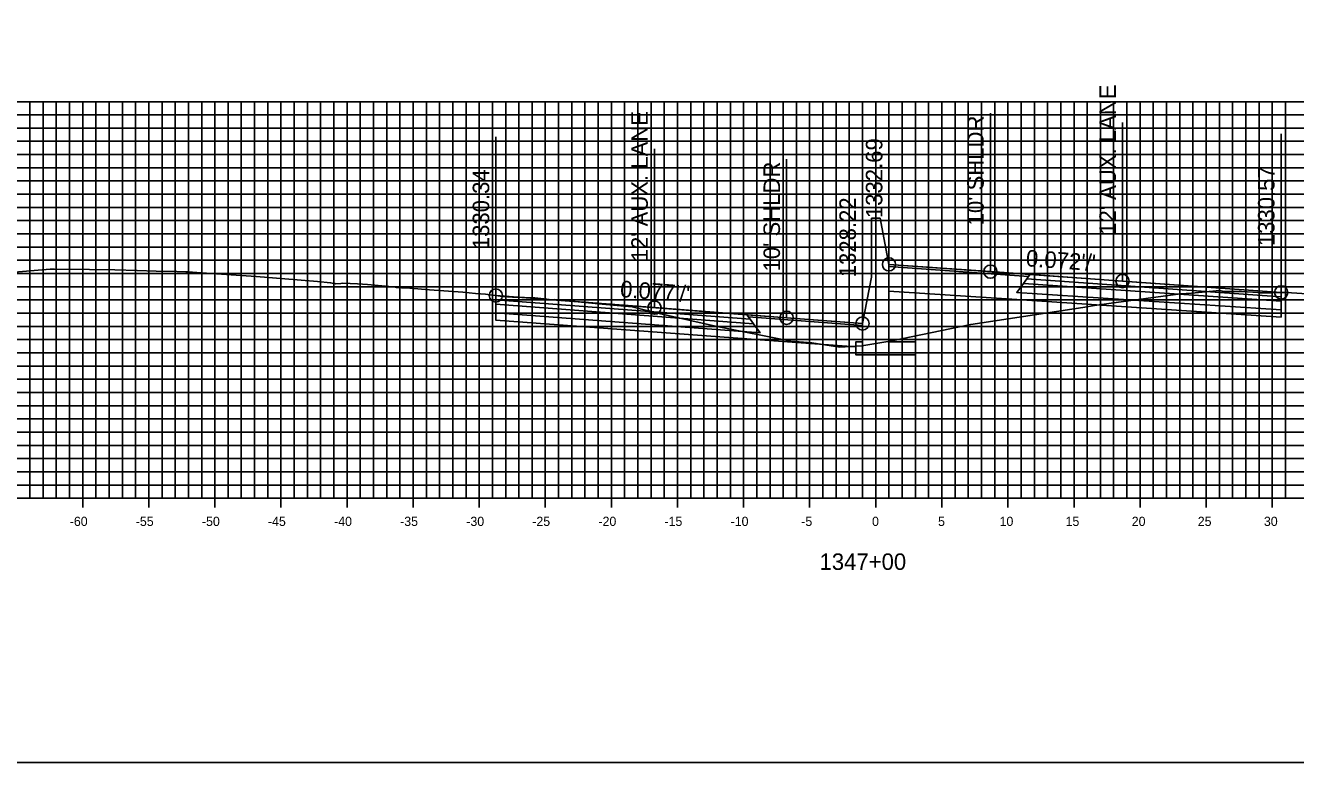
# Model space of a CAD drawing. Extents: x 674939 to 678919, y 750652 to 765176.
# Drawn here: x 678674.2 to 678770.3, y 753222.6 to 753278.3 of the extents above; entities that cross this region are included whole.
import ezdxf

# ---------------------------------------------------------------- set-up
doc = ezdxf.new("R2010")
doc.units = 0
for name, color, linetype in [('Level 10', 7, 'Continuous'), ('Level 17', 7, 'Continuous'), ('Level 18', 7, 'Continuous'), ('Level 19', 7, 'Continuous'), ('Level 20', 7, 'Continuous'), ('Level 22', 7, 'Continuous'), ('Level 23', 7, 'Continuous'), ('Level 4', 7, 'Continuous'), ('Level 8', 7, 'Continuous'), ('Level 9', 7, 'Continuous')]:
    doc.layers.add(name, color=color, linetype=linetype)

msp = doc.modelspace()

# ---------------------------------------------------------------- linework, layer by layer
at = {"layer": 'Level 10'}
msp.add_lwpolyline([(678673.364, 753259.642), (678676.061, 753259.875), (678676.247, 753259.884), (678676.406, 753259.891), (678679.043, 753259.852), (678680.965, 753259.821), (678682.651, 753259.774), (678684.081, 753259.737), (678685.653, 753259.698), (678686.323, 753259.685), (678686.451, 753259.676), (678686.49, 753259.676), (678687.514, 753259.602), (678691.656, 753259.317), (678693.823, 753259.156), (678696.286, 753258.941), (678697.281, 753258.854), (678697.528, 753258.806), (678697.605, 753258.785), (678697.681, 753258.78), (678698.052, 753258.807), (678698.204, 753258.827), (678699.322, 753258.759), (678700.08, 753258.708), (678701.451, 753258.584), (678702.204, 753258.521), (678702.279, 753258.505), (678702.654, 753258.46), (678703.28, 753258.432), (678704.777, 753258.328), (678707.286, 753258.13), (678708.248, 753258.046), (678709.004, 753257.989), (678709.502, 753257.921), (678709.788, 753257.89), (678710.302, 753257.821), (678710.677, 753257.78), (678711.058, 753257.77), (678711.947, 753257.739), (678712.75, 753257.701), (678713.641, 753257.599), (678714.004, 753257.559), (678714.195, 753257.575), (678714.198, 753257.576), (678717.835, 753257.238), (678720.097, 753257.019), (678722.151, 753256.533), (678726.408, 753255.579), (678732.114, 753254.421), (678733.698, 753254.303), (678735.803, 753253.977), (678737.482, 753254.081), (678739.746, 753254.47), (678745.726, 753255.702), (678754.197, 753256.992), (678755.09, 753257.126), (678756.334, 753257.296), (678761.583, 753258.022), (678762.428, 753258.075), (678764.574, 753258.262), (678764.816, 753258.202), (678765.053, 753258.188), (678765.658, 753258.198), (678766.211, 753258.193), (678767.059, 753258.137), (678767.453, 753258.111), (678767.61, 753258.099), (678768.216, 753258.087), (678768.531, 753258.089), (678769.017, 753258.121), (678769.171, 753258.123), (678769.203, 753258.121), (678769.443, 753258.125), (678769.757, 753258.115), (678769.992, 753258.093), (678774.713, 753257.799)], dxfattribs=at)
at = {"layer": 'Level 17'}
for points in [[(678738.203, 753263.743), (678738.203, 753259.266)], [(678738.203, 753263.743), (678738.863, 753263.743)], [(678738.863, 753263.743), (678739.533, 753260.243)], [(678738.863, 753263.743), (678738.863, 753263.743)], [(678737.533, 753255.766), (678737.533, 753254.391), (678737.033, 753254.391), (678737.033, 753253.391), (678741.533, 753253.391), (678741.533, 753254.391), (678739.533, 753254.391), (678739.533, 753260.243)], [(678738.203, 753259.266), (678737.533, 753255.766)]]:
    msp.add_lwpolyline(points, dxfattribs=at)
at = {"layer": 'Level 18'}
for points in [[(678769.203, 753258.121), (678757.203, 753258.979), (678747.203, 753259.694), (678739.533, 753260.243)], [(678737.533, 753255.766), (678731.788, 753256.206), (678721.788, 753256.971), (678709.788, 753257.89)]]:
    msp.add_lwpolyline(points, dxfattribs=at)
for points in [[(678750.086, 753259.32), (678739.533, 753260.083), (678739.533, 753260.243), (678750.203, 753259.48)], [(678769.203, 753258.121), (678769.203, 753257.791), (678749.953, 753259.14), (678750.203, 753259.48)], [(678709.788, 753257.89), (678709.788, 753257.56), (678729.038, 753256.096), (678728.788, 753256.436)], [(678728.906, 753256.275), (678737.533, 753255.606), (678737.533, 753255.766), (678728.788, 753256.436)]]:
    msp.add_lwpolyline(points, close=True, dxfattribs=at)
at = {"layer": 'Level 19'}
for points in [[(678769.203, 753257.791), (678769.203, 753257.461), (678749.703, 753258.8), (678749.953, 753259.14)], [(678769.203, 753257.461), (678769.203, 753256.801), (678749.203, 753258.12), (678749.703, 753258.8)], [(678709.788, 753257.56), (678709.788, 753257.23), (678729.288, 753255.756), (678729.038, 753256.096)], [(678709.788, 753257.23), (678709.788, 753256.57), (678729.788, 753255.076), (678729.288, 753255.756)]]:
    msp.add_lwpolyline(points, close=True, dxfattribs=at)
for points in [[(678749.203, 753257.58), (678739.533, 753258.217)], [(678769.203, 753256.801), (678769.205, 753256.261), (678749.203, 753257.58)], [(678709.788, 753256.57), (678709.788, 753256.03), (678729.788, 753254.536)], [(678729.788, 753254.536), (678737.033, 753253.994)]]:
    msp.add_lwpolyline(points, dxfattribs=at)
at = {"layer": 'Level 20'}
for p, q in [((678638.533, 753272.551), (678838.533, 753272.551)), ((678674.533, 753242.551), (678674.533, 753272.551)), ((678675.533, 753242.551), (678675.533, 753272.551)), ((678676.533, 753242.551), (678676.533, 753272.551)), ((678677.533, 753242.551), (678677.533, 753272.551)), ((678678.533, 753242.551), (678678.533, 753272.551)), ((678679.533, 753242.551), (678679.533, 753272.551)), ((678680.533, 753242.551), (678680.533, 753272.551)), ((678681.533, 753242.551), (678681.533, 753272.551)), ((678682.533, 753242.551), (678682.533, 753272.551)), ((678683.533, 753242.551), (678683.533, 753272.551)), ((678684.533, 753242.551), (678684.533, 753272.551)), ((678685.533, 753242.551), (678685.533, 753272.551)), ((678686.533, 753242.551), (678686.533, 753272.551)), ((678687.533, 753242.551), (678687.533, 753272.551)), ((678688.533, 753242.551), (678688.533, 753272.551)), ((678689.533, 753242.551), (678689.533, 753272.551)), ((678690.533, 753242.551), (678690.533, 753272.551)), ((678691.533, 753242.551), (678691.533, 753272.551)), ((678692.533, 753242.551), (678692.533, 753272.551)), ((678693.533, 753242.551), (678693.533, 753272.551)), ((678694.533, 753242.551), (678694.533, 753272.551)), ((678695.533, 753242.551), (678695.533, 753272.551)), ((678696.533, 753242.551), (678696.533, 753272.551)), ((678697.533, 753242.551), (678697.533, 753272.551)), ((678698.533, 753242.551), (678698.533, 753272.551)), ((678699.533, 753242.551), (678699.533, 753272.551)), ((678700.533, 753242.551), (678700.533, 753272.551)), ((678701.533, 753242.551), (678701.533, 753272.551)), ((678702.533, 753242.551), (678702.533, 753272.551)), ((678703.533, 753242.551), (678703.533, 753272.551)), ((678704.533, 753242.551), (678704.533, 753272.551)), ((678705.533, 753242.551), (678705.533, 753272.551)), ((678706.533, 753242.551), (678706.533, 753272.551)), ((678707.533, 753242.551), (678707.533, 753272.551)), ((678708.533, 753242.551), (678708.533, 753272.551)), ((678709.533, 753242.551), (678709.533, 753272.551)), ((678710.533, 753242.551), (678710.533, 753272.551)), ((678711.533, 753242.551), (678711.533, 753272.551)), ((678712.533, 753242.551), (678712.533, 753272.551)), ((678713.533, 753242.551), (678713.533, 753272.551)), ((678714.533, 753242.551), (678714.533, 753272.551)), ((678715.533, 753242.551), (678715.533, 753272.551)), ((678716.533, 753242.551), (678716.533, 753272.551)), ((678717.533, 753242.551), (678717.533, 753272.551)), ((678718.533, 753242.551), (678718.533, 753272.551)), ((678719.533, 753242.551), (678719.533, 753272.551)), ((678720.533, 753242.551), (678720.533, 753272.551)), ((678721.533, 753242.551), (678721.533, 753272.551)), ((678722.533, 753242.551), (678722.533, 753272.551)), ((678723.533, 753242.551), (678723.533, 753272.551)), ((678724.533, 753242.551), (678724.533, 753272.551)), ((678725.533, 753242.551), (678725.533, 753272.551)), ((678726.533, 753242.551), (678726.533, 753272.551)), ((678727.533, 753242.551), (678727.533, 753272.551)), ((678728.533, 753242.551), (678728.533, 753272.551)), ((678729.533, 753242.551), (678729.533, 753272.551)), ((678730.533, 753242.551), (678730.533, 753272.551)), ((678731.533, 753242.551), (678731.533, 753272.551)), ((678732.533, 753242.551), (678732.533, 753272.551)), ((678733.533, 753242.551), (678733.533, 753272.551)), ((678734.533, 753242.551), (678734.533, 753272.551)), ((678735.533, 753242.551), (678735.533, 753272.551)), ((678736.533, 753242.551), (678736.533, 753272.551)), ((678737.533, 753242.551), (678737.533, 753272.551)), ((678738.533, 753242.551), (678738.533, 753272.551)), ((678739.533, 753242.551), (678739.533, 753272.551)), ((678740.533, 753242.551), (678740.533, 753272.551)), ((678741.533, 753242.551), (678741.533, 753272.551)), ((678742.533, 753242.551), (678742.533, 753272.551)), ((678743.533, 753242.551), (678743.533, 753272.551)), ((678744.533, 753242.551), (678744.533, 753272.551)), ((678745.533, 753242.551), (678745.533, 753272.551)), ((678746.533, 753242.551), (678746.533, 753272.551)), ((678747.533, 753242.551), (678747.533, 753272.551)), ((678748.533, 753242.551), (678748.533, 753272.551)), ((678749.533, 753242.551), (678749.533, 753272.551)), ((678750.533, 753242.551), (678750.533, 753272.551)), ((678751.533, 753242.551), (678751.533, 753272.551)), ((678752.533, 753242.551), (678752.533, 753272.551)), ((678753.533, 753242.551), (678753.533, 753272.551)), ((678754.533, 753242.551), (678754.533, 753272.551)), ((678755.533, 753242.551), (678755.533, 753272.551)), ((678756.533, 753242.551), (678756.533, 753272.551)), ((678757.533, 753242.551), (678757.533, 753272.551)), ((678758.533, 753242.551), (678758.533, 753272.551)), ((678759.533, 753242.551), (678759.533, 753272.551)), ((678760.533, 753242.551), (678760.533, 753272.551)), ((678761.533, 753242.551), (678761.533, 753272.551)), ((678762.533, 753242.551), (678762.533, 753272.551)), ((678763.533, 753242.551), (678763.533, 753272.551)), ((678764.533, 753242.551), (678764.533, 753272.551)), ((678765.533, 753242.551), (678765.533, 753272.551)), ((678766.533, 753242.551), (678766.533, 753272.551)), ((678767.533, 753242.551), (678767.533, 753272.551)), ((678768.533, 753242.551), (678768.533, 753272.551)), ((678769.533, 753242.551), (678769.533, 753272.551)), ((678638.533, 753271.551), (678838.533, 753271.551)), ((678638.533, 753270.551), (678838.533, 753270.551)), ((678638.533, 753269.551), (678838.533, 753269.551)), ((678638.533, 753268.551), (678838.533, 753268.551)), ((678638.533, 753267.551), (678838.533, 753267.551)), ((678638.533, 753266.551), (678838.533, 753266.551)), ((678638.533, 753265.551), (678838.533, 753265.551)), ((678638.533, 753264.551), (678838.533, 753264.551)), ((678638.533, 753263.551), (678838.533, 753263.551)), ((678638.533, 753262.551), (678838.533, 753262.551)), ((678638.533, 753261.551), (678838.533, 753261.551)), ((678638.533, 753260.551), (678838.533, 753260.551)), ((678638.533, 753259.551), (678838.533, 753259.551)), ((678638.533, 753258.551), (678838.533, 753258.551)), ((678638.533, 753257.551), (678838.533, 753257.551)), ((678638.533, 753256.551), (678838.533, 753256.551)), ((678638.533, 753255.551), (678838.533, 753255.551)), ((678638.533, 753254.551), (678838.533, 753254.551)), ((678638.533, 753253.551), (678838.533, 753253.551)), ((678638.533, 753252.551), (678838.533, 753252.551)), ((678638.533, 753251.551), (678838.533, 753251.551)), ((678638.533, 753250.551), (678838.533, 753250.551)), ((678638.533, 753249.551), (678838.533, 753249.551)), ((678638.533, 753248.551), (678838.533, 753248.551)), ((678638.533, 753247.551), (678838.533, 753247.551)), ((678638.533, 753246.551), (678838.533, 753246.551)), ((678638.533, 753245.551), (678838.533, 753245.551)), ((678638.533, 753244.551), (678838.533, 753244.551)), ((678638.533, 753243.551), (678838.533, 753243.551)), ((678638.533, 753242.551), (678838.533, 753242.551))]:
    msp.add_line(p, q, dxfattribs=at)
at = {"layer": 'Level 23'}
for p, q in [((678739.533, 753260.243), (678739.533, 753272.243)), ((678747.203, 753259.694), (678747.203, 753271.694)), ((678757.203, 753258.979), (678757.203, 753270.979)), ((678709.788, 753257.89), (678709.788, 753269.89)), ((678769.203, 753258.121), (678769.203, 753270.121)), ((678721.788, 753256.971), (678721.788, 753268.971)), ((678731.788, 753256.206), (678731.788, 753268.206)), ((678737.533, 753255.766), (678737.533, 753267.766))]:
    msp.add_line(p, q, dxfattribs=at)
at = {"layer": 'Level 4'}
msp.add_lwpolyline([(678578.533, 753222.551), (678918.533, 753222.551), (678918.533, 753442.551), (678578.533, 753442.551)], close=True, dxfattribs=at)
for centre in [(678739.533, 753260.243), (678747.203, 753259.694), (678757.203, 753258.979), (678709.788, 753257.89), (678769.203, 753258.121), (678721.788, 753256.971), (678731.788, 753256.206), (678737.533, 753255.766)]:
    msp.add_circle(centre, 0.5, dxfattribs=at)
at = {"layer": 'Level 8'}
for p, q in [((678678.533, 753241.851), (678678.533, 753243.251)), ((678683.533, 753241.851), (678683.533, 753243.251)), ((678688.533, 753241.851), (678688.533, 753243.251)), ((678693.533, 753241.851), (678693.533, 753243.251)), ((678698.533, 753241.851), (678698.533, 753243.251)), ((678703.533, 753241.851), (678703.533, 753243.251)), ((678708.533, 753241.851), (678708.533, 753243.251)), ((678713.533, 753241.851), (678713.533, 753243.251)), ((678718.533, 753241.851), (678718.533, 753243.251)), ((678723.533, 753241.851), (678723.533, 753243.251)), ((678728.533, 753241.851), (678728.533, 753243.251)), ((678733.533, 753241.851), (678733.533, 753243.251)), ((678738.533, 753241.851), (678738.533, 753243.251)), ((678743.533, 753241.851), (678743.533, 753243.251)), ((678748.533, 753241.851), (678748.533, 753243.251)), ((678753.533, 753241.851), (678753.533, 753243.251)), ((678758.533, 753241.851), (678758.533, 753243.251)), ((678763.533, 753241.851), (678763.533, 753243.251)), ((678768.533, 753241.851), (678768.533, 753243.251)), ((678638.533, 753242.551), (678838.533, 753242.551))]:
    msp.add_line(p, q, dxfattribs=at)

# ---------------------------------------------------------------- texts
at = {"layer": 'Level 22'}
for s, rotation, p in [("0.072'/'", 355.90996, (678749.86, 753260.106)), ("0.077'/'", 355.62251, (678719.157, 753257.775))]:
    msp.add_text(s, height=1.25, rotation=rotation, dxfattribs=at).set_placement(p)
at = {"layer": 'Level 23'}
for s, p in [("12' AUX. LANE", (678756.703, 753262.479)), ("12' AUX. LANE", (678721.288, 753260.471)), ("10' SHLDR", (678746.703, 753263.194)), ('1332.69', (678739.033, 753263.743)), ("10' SHLDR", (678731.288, 753259.706)), ('1330.34', (678709.288, 753261.39)), ('1330.57', (678768.703, 753261.621)), ('1328.22', (678737.033, 753259.266))]:
    msp.add_text(s, height=1.25, rotation=90, dxfattribs=at).set_placement(p)
at = {"layer": 'Level 9'}
for s, height, p in [('-60', 0.7, (678677.552, 753240.451)), ('-55', 0.7, (678682.546, 753240.451)), ('-50', 0.7, (678687.552, 753240.451)), ('-45', 0.7, (678692.546, 753240.451)), ('-40', 0.7, (678697.552, 753240.451)), ('-35', 0.7, (678702.546, 753240.451)), ('-30', 0.7, (678707.552, 753240.451)), ('-25', 0.7, (678712.546, 753240.451)), ('-20', 0.7, (678717.552, 753240.451)), ('-15', 0.7, (678722.546, 753240.451)), ('-10', 0.7, (678727.552, 753240.451)), ('-5', 0.7, (678732.896, 753240.451)), ('0', 0.7, (678738.252, 753240.451)), ('5', 0.7, (678743.246, 753240.451)), ('10', 0.7, (678747.902, 753240.451)), ('15', 0.7, (678752.896, 753240.451)), ('20', 0.7, (678757.902, 753240.451)), ('25', 0.7, (678762.896, 753240.451)), ('30', 0.7, (678767.902, 753240.451)), ('1347+00', 1.25, (678734.281, 753237.126))]:
    msp.add_text(s, height=height, dxfattribs=at).set_placement(p)

doc.saveas('drawing.dxf')
